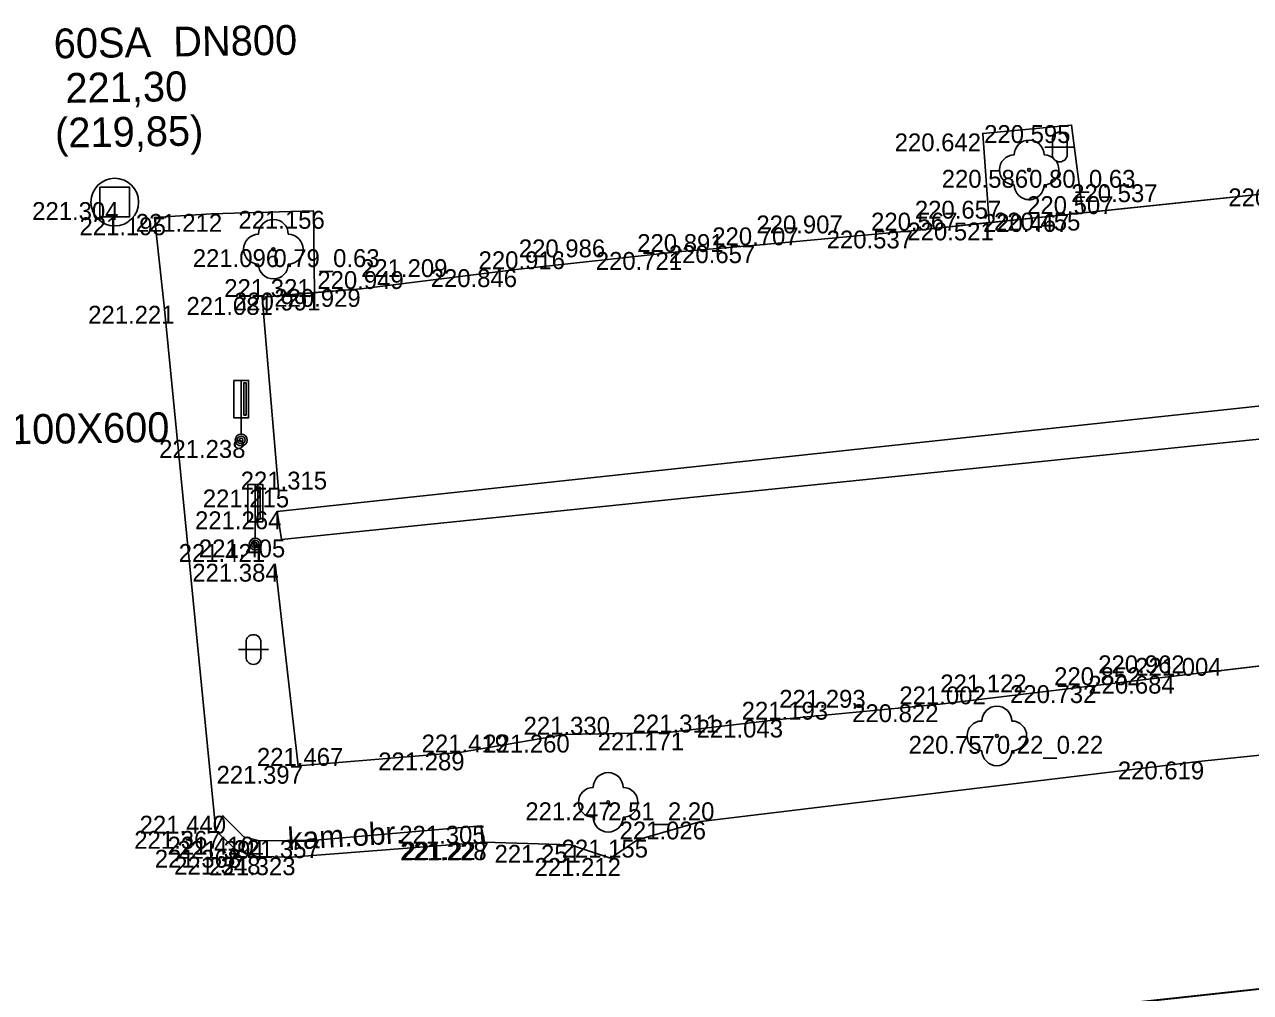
# Model space of a CAD drawing. Extents: x -599516 to -599132, y -1163668 to -1163119.
# Drawn here: x -599287.89 to -599267.3, y -1163497.76 to -1163481.5 of the extents above; entities that cross this region are included whole.
import ezdxf

# ---------------------------------------------------------------- set-up
doc = ezdxf.new("R2010")
doc.units = 0
for name, color, linetype in [('Bod-oznac1', 7, 'Continuous'), ('Bod-oznac2', 7, 'Continuous'), ('Bod-oznac3', 7, 'Continuous'), ('Bod-vyska1', 7, 'Continuous'), ('Bod-vyska2', 7, 'Continuous'), ('Bod-vyska3', 7, 'Continuous'), ('Z_cela-hrobu-dolni-linie', 7, 'Continuous'), ('Z_cela-hrobu-horni-linie', 7, 'Continuous'), ('Z_kanalizace-destova', 7, 'Continuous'), ('Z_kanalizace-znacky-sachta', 7, 'Continuous'), ('Z_komunikace', 7, 'Continuous'), ('Z_kultury-znacky', 7, 'Continuous'), ('Z_obvod-kmene-spodek-ve-vysce1_2m', 7, 'Continuous'), ('Z_podzemni-obrys-sachty', 7, 'Continuous'), ('Z_popis-budov-povrchu', 7, 'Continuous'), ('Z_stromy-kere', 7, 'Continuous'), ('Z_vodovod-bez-rozliseni', 7, 'Continuous'), ('Z_vol-lin-obrubnik', 7, 'Continuous'), ('Z_zdi', 7, 'Continuous'), ('Z_zdi-ohradni', 7, 'Continuous'), ('Z_znacky-ostatni-orientacni-sloupek', 7, 'Continuous'), ('Z_zpevnene-plochy', 7, 'Continuous')]:
    doc.layers.add(name, color=color, linetype=linetype)

msp = doc.modelspace()

# ---------------------------------------------------------------- linework, layer by layer
at = {"layer": 'Bod-oznac1'}
for p, q in [((-599271.796, -1163483.328), (-599271.796, -1163483.328)), ((-599270.306, -1163483.188), (-599270.306, -1163483.188)), ((-599271.018, -1163483.94), (-599271.018, -1163483.94)), ((-599286.372, -1163484.481), (-599286.372, -1163484.481)), ((-599285.702, -1163484.737), (-599285.702, -1163484.737)), ((-599284.745, -1163484.68), (-599284.745, -1163484.68)), ((-599283.034, -1163484.629), (-599283.034, -1163484.629)), ((-599270.312, -1163484.682), (-599270.312, -1163484.682)), ((-599270.117, -1163484.659), (-599270.117, -1163484.659)), ((-599272.937, -1163484.959), (-599272.937, -1163484.959)), ((-599271.687, -1163484.824), (-599271.687, -1163484.824)), ((-599275.598, -1163485.206), (-599275.598, -1163485.206)), ((-599283.709, -1163485.272), (-599283.709, -1163485.272)), ((-599276.917, -1163485.319), (-599276.917, -1163485.319)), ((-599279.587, -1163485.608), (-599279.587, -1163485.608)), ((-599283.017, -1163486.001), (-599283.017, -1163486.001)), ((-599282.236, -1163485.94), (-599282.236, -1163485.94)), ((-599285.545, -1163486.223), (-599285.545, -1163486.223)), ((-599283.896, -1163486.075), (-599283.896, -1163486.075)), ((-599284.249, -1163488.477), (-599284.249, -1163488.477)), ((-599283.62, -1163489.308), (-599283.62, -1163489.308)), ((-599283.646, -1163489.675), (-599283.646, -1163489.675)), ((-599283.573, -1163490.147), (-599283.573, -1163490.147)), ((-599284.013, -1163490.224), (-599284.013, -1163490.224)), ((-599283.681, -1163490.555), (-599283.681, -1163490.555)), ((-599269.858, -1163492.594), (-599269.858, -1163492.594)), ((-599268.544, -1163492.436), (-599268.544, -1163492.436)), ((-599272.51, -1163492.915), (-599272.51, -1163492.915)), ((-599275.214, -1163493.173), (-599275.214, -1163493.173)), ((-599278.819, -1163493.425), (-599278.819, -1163493.425)), ((-599277.091, -1163493.389), (-599277.091, -1163493.389)), ((-599271.56, -1163493.446), (-599271.56, -1163493.446)), ((-599280.582, -1163493.724), (-599280.582, -1163493.724)), ((-599283.295, -1163493.949), (-599283.295, -1163493.949)), ((-599268.176, -1163493.876), (-599268.176, -1163493.876)), ((-599278.087, -1163494.562), (-599278.087, -1163494.562)), ((-599284.556, -1163494.787), (-599284.556, -1163494.787)), ((-599276.531, -1163494.884), (-599276.531, -1163494.884)), ((-599284.677, -1163495.042), (-599284.677, -1163495.042)), ((-599280.219, -1163494.955), (-599280.219, -1163494.955)), ((-599284.203, -1163495.139), (-599284.203, -1163495.139)), ((-599283.944, -1163495.21), (-599283.944, -1163495.21)), ((-599283.001, -1163495.198), (-599283.001, -1163495.198)), ((-599280.2, -1163495.233), (-599280.2, -1163495.233)), ((-599280.161, -1163495.23), (-599280.161, -1163495.23)), ((-599278.721, -1163495.276), (-599278.721, -1163495.276)), ((-599277.594, -1163495.189), (-599277.594, -1163495.189)), ((-599284.334, -1163495.359), (-599284.334, -1163495.359)), ((-599283.986, -1163495.474), (-599283.986, -1163495.474)), ((-599283.409, -1163495.485), (-599283.409, -1163495.485)), ((-599278.049, -1163495.497), (-599278.049, -1163495.497))]:
    msp.add_line(p, q, dxfattribs=at)
at = {"layer": 'Bod-oznac2'}
for p, q in [((-599270.312, -1163484.682), (-599270.312, -1163484.682)), ((-599272.937, -1163484.959), (-599272.937, -1163484.959)), ((-599275.598, -1163485.206), (-599275.598, -1163485.206)), ((-599276.917, -1163485.319), (-599276.917, -1163485.319)), ((-599279.587, -1163485.608), (-599279.587, -1163485.608)), ((-599282.236, -1163485.94), (-599282.236, -1163485.94)), ((-599283.896, -1163486.075), (-599283.896, -1163486.075)), ((-599283.62, -1163489.308), (-599283.62, -1163489.308)), ((-599269.858, -1163492.594), (-599269.858, -1163492.594)), ((-599268.544, -1163492.436), (-599268.544, -1163492.436)), ((-599272.51, -1163492.915), (-599272.51, -1163492.915)), ((-599275.214, -1163493.173), (-599275.214, -1163493.173)), ((-599278.819, -1163493.425), (-599278.819, -1163493.425)), ((-599277.091, -1163493.389), (-599277.091, -1163493.389)), ((-599280.582, -1163493.724), (-599280.582, -1163493.724)), ((-599283.295, -1163493.949), (-599283.295, -1163493.949))]:
    msp.add_line(p, q, dxfattribs=at)
at = {"layer": 'Bod-oznac3'}
for p, q in [((-599270.312, -1163484.682), (-599270.312, -1163484.682)), ((-599272.937, -1163484.959), (-599272.937, -1163484.959)), ((-599275.598, -1163485.206), (-599275.598, -1163485.206)), ((-599279.587, -1163485.608), (-599279.587, -1163485.608)), ((-599282.236, -1163485.94), (-599282.236, -1163485.94)), ((-599269.858, -1163492.594), (-599269.858, -1163492.594)), ((-599272.51, -1163492.915), (-599272.51, -1163492.915)), ((-599275.214, -1163493.173), (-599275.214, -1163493.173))]:
    msp.add_line(p, q, dxfattribs=at)
at = {"layer": 'Z_cela-hrobu-dolni-linie'}
for points in [[(-599271.687, -1163484.824), (-599270.312, -1163484.682), (-599270.117, -1163484.659)], [(-599283.62, -1163489.308), (-599283.896, -1163486.075), (-599283.017, -1163486.001)], [(-599283.681, -1163490.555), (-599283.295, -1163493.949), (-599280.582, -1163493.724), (-599278.819, -1163493.425)], [(-599278.819, -1163493.425), (-599277.091, -1163493.389), (-599275.214, -1163493.173), (-599272.51, -1163492.915), (-599269.858, -1163492.594), (-599268.544, -1163492.436), (-599265.818, -1163492.115), (-599261.783, -1163491.742), (-599259.048, -1163491.47), (-599256.338, -1163491.19), (-599255.002, -1163491.028), (-599252.335, -1163490.818), (-599252.302, -1163491.01), (-599250.215, -1163490.829), (-599248.019, -1163490.639)]]:
    msp.add_lwpolyline(points, dxfattribs=at)
at = {"layer": 'Z_cela-hrobu-horni-linie'}
msp.add_line((-599265.818, -1163492.115), (-599268.544, -1163492.436), dxfattribs=at)
for points in [[(-599283.62, -1163489.308), (-599283.896, -1163486.075), (-599282.236, -1163485.94), (-599282.236, -1163485.94), (-599279.587, -1163485.608), (-599279.587, -1163485.608), (-599276.917, -1163485.319), (-599275.598, -1163485.206), (-599275.598, -1163485.206), (-599272.937, -1163484.959), (-599272.937, -1163484.959), (-599270.312, -1163484.682), (-599270.312, -1163484.682), (-599266.207, -1163484.251)], [(-599268.544, -1163492.436), (-599269.858, -1163492.594), (-599269.858, -1163492.594), (-599272.51, -1163492.915), (-599272.51, -1163492.915), (-599275.214, -1163493.173), (-599275.214, -1163493.173), (-599277.091, -1163493.389), (-599278.819, -1163493.425), (-599280.582, -1163493.724), (-599283.295, -1163493.949), (-599283.681, -1163490.555)]]:
    msp.add_lwpolyline(points, dxfattribs=at)
at = {"layer": 'Z_kanalizace-znacky-sachta'}
msp.add_lwpolyline([(-599286.622, -1163484.231), (-599286.122, -1163484.231), (-599286.122, -1163484.731), (-599286.622, -1163484.731)], close=True, dxfattribs=at)
at = {"layer": 'Z_komunikace'}
for points in [[(-599266.207, -1163484.251), (-599270.117, -1163484.659), (-599270.306, -1163483.188), (-599271.796, -1163483.328), (-599271.687, -1163484.824), (-599272.937, -1163484.959), (-599275.598, -1163485.206), (-599276.917, -1163485.319), (-599279.587, -1163485.608), (-599282.236, -1163485.94), (-599283.017, -1163486.001), (-599283.034, -1163484.629), (-599284.745, -1163484.68), (-599285.702, -1163484.737), (-599285.545, -1163486.223), (-599284.677, -1163495.042)], [(-599284.677, -1163495.042), (-599284.334, -1163495.359), (-599283.986, -1163495.474), (-599283.409, -1163495.485), (-599280.161, -1163495.23), (-599278.721, -1163495.276), (-599278.049, -1163495.497), (-599277.594, -1163495.189), (-599276.531, -1163494.884), (-599268.176, -1163493.876), (-599260.194, -1163493.055), (-599251.888, -1163492.182), (-599249.157, -1163491.947), (-599248.151, -1163491.837)], [(-599283.774, -1163499.492), (-599282.852, -1163499.337), (-599279.708, -1163498.883), (-599276.086, -1163498.689), (-599272.842, -1163498.312), (-599264.739, -1163497.429), (-599258.515, -1163496.759), (-599251.636, -1163496.1), (-599246.298, -1163495.689)]]:
    msp.add_lwpolyline(points, dxfattribs=at)
at = {"layer": 'Z_kultury-znacky'}
for p, q in [((-599270.753, -1163483.556), (-599270.253, -1163483.556)), ((-599270.628, -1163483.431), (-599270.628, -1163483.681)), ((-599270.378, -1163483.431), (-599270.378, -1163483.681)), ((-599284.293, -1163491.996), (-599283.793, -1163491.996)), ((-599284.168, -1163491.871), (-599284.168, -1163492.121)), ((-599283.918, -1163491.871), (-599283.918, -1163492.121))]:
    msp.add_line(p, q, dxfattribs=at)
for centre, start, end in [((-599270.504, -1163483.431), 0, 180), ((-599270.504, -1163483.681), 180, 0), ((-599284.043, -1163491.871), 0, 180), ((-599284.043, -1163492.121), 180, 0)]:
    msp.add_arc(centre, 0.125, start, end, dxfattribs=at)
at = {"layer": 'Z_podzemni-obrys-sachty'}
msp.add_circle((-599286.372, -1163484.481), 0.4, dxfattribs=at)
at = {"layer": 'Z_stromy-kere'}
for centre in [(-599271.018, -1163483.94), (-599283.709, -1163485.272), (-599271.56, -1163493.446), (-599278.087, -1163494.562)]:
    msp.add_circle(centre, 0.025, dxfattribs=at)
for centre, start, end in [((-599271.018, -1163483.69), 0, 180), ((-599271.268, -1163483.94), 90, 270), ((-599270.768, -1163483.94), 270, 90), ((-599271.018, -1163484.19), 180, 0), ((-599283.709, -1163485.022), 0, 180), ((-599283.959, -1163485.272), 90, 270), ((-599283.459, -1163485.272), 270, 90), ((-599283.709, -1163485.522), 180, 0), ((-599271.56, -1163493.196), 0, 180), ((-599271.81, -1163493.446), 90, 270), ((-599271.31, -1163493.446), 270, 90), ((-599271.56, -1163493.696), 180, 0), ((-599278.087, -1163494.312), 0, 180), ((-599278.337, -1163494.562), 90, 270), ((-599277.837, -1163494.562), 270, 90), ((-599278.087, -1163494.812), 180, 0)]:
    msp.add_arc(centre, 0.25, start, end, dxfattribs=at)
at = {"layer": 'Z_vol-lin-obrubnik'}
msp.add_lwpolyline([(-599246.297, -1163495.698), (-599251.635, -1163496.109), (-599258.514, -1163496.768), (-599264.738, -1163497.438), (-599272.841, -1163498.321), (-599276.085, -1163498.698)], dxfattribs=at)
at = {"layer": 'Z_zdi'}
msp.add_line((-599280.219, -1163494.955), (-599280.2, -1163495.233), dxfattribs=at)
at = {"layer": 'Z_zdi-ohradni'}
msp.add_lwpolyline([(-599248.51, -1163486.55), (-599248.267, -1163486.498), (-599248.306, -1163485.884), (-599283.646, -1163489.675), (-599283.573, -1163490.147), (-599248.51, -1163486.55)], dxfattribs=at)
at = {"layer": 'Z_znacky-ostatni-orientacni-sloupek'}
for p, q in [((-599284.374, -1163487.477), (-599284.374, -1163488.102)), ((-599284.374, -1163487.477), (-599284.249, -1163487.477)), ((-599284.374, -1163488.102), (-599284.249, -1163488.102)), ((-599284.249, -1163488.102), (-599284.249, -1163488.377)), ((-599284.138, -1163489.224), (-599284.138, -1163489.849)), ((-599284.138, -1163489.224), (-599284.013, -1163489.224)), ((-599284.138, -1163489.849), (-599284.013, -1163489.849)), ((-599284.013, -1163489.849), (-599284.013, -1163490.124))]:
    msp.add_line(p, q, dxfattribs=at)
for points in [[(-599284.249, -1163488.102), (-599284.124, -1163488.102), (-599284.124, -1163487.477), (-599284.249, -1163487.477)], [(-599284.206, -1163488.059), (-599284.167, -1163488.059), (-599284.167, -1163487.519), (-599284.206, -1163487.519)], [(-599284.013, -1163489.849), (-599283.888, -1163489.849), (-599283.888, -1163489.224), (-599284.013, -1163489.224)], [(-599283.971, -1163489.806), (-599283.931, -1163489.806), (-599283.931, -1163489.266), (-599283.971, -1163489.266)]]:
    msp.add_lwpolyline(points, close=True, dxfattribs=at)
for centre, radius in [((-599284.249, -1163488.477), 0.1), ((-599284.249, -1163488.477), 0.065), ((-599284.249, -1163488.477), 0.03), ((-599284.013, -1163490.224), 0.1), ((-599284.013, -1163490.224), 0.065), ((-599284.013, -1163490.224), 0.03)]:
    msp.add_circle(centre, radius, dxfattribs=at)
at = {"layer": 'Z_zpevnene-plochy'}
msp.add_lwpolyline([(-599284.677, -1163495.042), (-599284.556, -1163494.787), (-599284.203, -1163495.139), (-599283.944, -1163495.21), (-599283.001, -1163495.198), (-599280.219, -1163494.955), (-599280.161, -1163495.23)], dxfattribs=at)

# ---------------------------------------------------------------- texts
at = {"layer": 'Bod-vyska1'}
for s, p in [('220.642', (-599273.276, -1163483.628)), ('220.595', (-599271.774, -1163483.488)), ('220.586', (-599272.486, -1163484.24)), ('220.290', (-599267.673, -1163484.551)), ('221.304', (-599287.759, -1163484.781)), ('221.195', (-599286.964, -1163485.037)), ('221.212', (-599286.019, -1163484.98)), ('221.156', (-599284.296, -1163484.929)), ('220.467', (-599271.793, -1163484.982)), ('220.455', (-599271.608, -1163484.959)), ('220.537', (-599274.418, -1163485.259)), ('220.521', (-599273.063, -1163485.124)), ('220.657', (-599277.068, -1163485.506)), ('221.096', (-599285.062, -1163485.572)), ('220.721', (-599278.295, -1163485.619)), ('220.846', (-599281.067, -1163485.908)), ('220.991', (-599284.37, -1163486.301)), ('220.929', (-599283.693, -1163486.24)), ('221.221', (-599286.819, -1163486.523)), ('221.081', (-599285.168, -1163486.375)), ('221.238', (-599285.627, -1163488.777)), ('221.215', (-599284.894, -1163489.608)), ('221.264', (-599285.024, -1163489.975)), ('221.405', (-599284.96, -1163490.447)), ('221.421', (-599285.298, -1163490.524)), ('221.384', (-599285.07, -1163490.855)), ('220.732', (-599271.339, -1163492.894)), ('220.684', (-599270.024, -1163492.736)), ('220.822', (-599273.99, -1163493.215)), ('221.043', (-599276.601, -1163493.473)), ('221.260', (-599280.183, -1163493.725)), ('221.171', (-599278.263, -1163493.689)), ('220.757', (-599273.043, -1163493.746)), ('221.289', (-599281.948, -1163494.024)), ('221.397', (-599284.663, -1163494.249)), ('220.619', (-599269.529, -1163494.176)), ('221.247', (-599279.478, -1163494.862)), ('221.440', (-599285.954, -1163495.087)), ('221.026', (-599277.895, -1163495.184)), ('221.367', (-599286.045, -1163495.342)), ('221.305', (-599281.595, -1163495.255)), ('221.410', (-599285.486, -1163495.439)), ('221.394', (-599285.322, -1163495.51)), ('221.357', (-599284.38, -1163495.498)), ('221.228', (-599281.578, -1163495.533)), ('221.227', (-599281.54, -1163495.53)), ('221.251', (-599279.995, -1163495.576)), ('221.155', (-599278.868, -1163495.489)), ('221.368', (-599285.7, -1163495.659)), ('221.348', (-599285.375, -1163495.774)), ('221.323', (-599284.787, -1163495.785)), ('221.212', (-599279.323, -1163495.797))]:
    msp.add_text(s, height=0.3, dxfattribs=at).set_placement(p)
at = {"layer": 'Bod-vyska2'}
for s, p in [('220.507', (-599271.052, -1163484.682)), ('220.567', (-599273.672, -1163484.959)), ('220.707', (-599276.339, -1163485.206)), ('220.891', (-599277.599, -1163485.319)), ('220.916', (-599280.263, -1163485.608)), ('221.321', (-599284.533, -1163486.075)), ('220.949', (-599282.97, -1163485.94)), ('221.315', (-599284.257, -1163489.308)), ('221.004', (-599269.237, -1163492.436)), ('220.852', (-599270.598, -1163492.594)), ('221.002', (-599273.197, -1163492.915)), ('221.193', (-599275.845, -1163493.173)), ('221.330', (-599279.507, -1163493.425)), ('221.311', (-599277.676, -1163493.389)), ('221.419', (-599281.219, -1163493.724)), ('221.467', (-599283.985, -1163493.949))]:
    msp.add_text(s, height=0.3, dxfattribs=at).set_placement(p)
at = {"layer": 'Bod-vyska3'}
for s, p in [('220.537', (-599270.312, -1163484.482)), ('220.657', (-599272.937, -1163484.759)), ('220.907', (-599275.598, -1163485.006)), ('220.986', (-599279.587, -1163485.408)), ('221.209', (-599282.236, -1163485.74)), ('220.962', (-599269.858, -1163492.394)), ('221.122', (-599272.51, -1163492.715)), ('221.293', (-599275.214, -1163492.973))]:
    msp.add_text(s, height=0.3, dxfattribs=at).set_placement(p)
at = {"layer": 'Z_kanalizace-destova'}
for s, p in [('60SA  DN800', (-599287.394, -1163482.068)), (' 221,30', (-599287.383, -1163482.818)), ('(219,85)', (-599287.371, -1163483.568))]:
    msp.add_text(s, height=0.5, rotation=0.8872, dxfattribs=at).set_placement(p)
at = {"layer": 'Z_obvod-kmene-spodek-ve-vysce1_2m'}
for s, p in [('0.80_0.63', (-599271.018, -1163484.24)), ('0.79_0.63', (-599283.709, -1163485.572)), ('0.22_0.22', (-599271.56, -1163493.746)), ('2.51_2.20', (-599278.087, -1163494.862))]:
    msp.add_text(s, height=0.3, dxfattribs=at).set_placement(p)
at = {"layer": 'Z_popis-budov-povrchu'}
msp.add_text('kam.obr.', height=0.375, rotation=3.4503, dxfattribs=at).set_placement((-599283.457, -1163495.364))
at = {"layer": 'Z_vodovod-bez-rozliseni'}
msp.add_text('61SA  1100X600', height=0.5, rotation=0.8872, dxfattribs=at).set_placement((-599290.506, -1163488.586))

doc.saveas('drawing.dxf')
